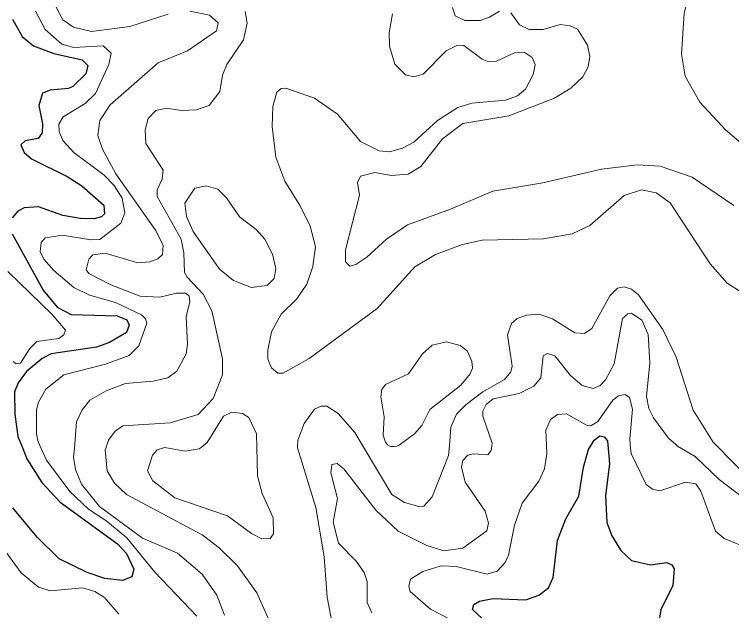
# Model space of a CAD drawing. Extents: x 473.9 to 500, y 7733.1 to 7760.8.
# Drawn here: x 475.998 to 478.365, y 7753.344 to 7755.312 of the extents above; entities that cross this region are included whole.
import ezdxf

# ---------------------------------------------------------------- set-up
doc = ezdxf.new("R2010")
doc.units = 0
doc.header["$LTSCALE"] = 0.032
doc.layers.add('1', color=7, linetype='Continuous', lineweight=25)
doc.layers.add('2', color=7, linetype='Continuous', lineweight=13)

msp = doc.modelspace()

# ---------------------------------------------------------------- linework, layer by layer
at = {"layer": '1'}
for points in [[(475.9917, 7755.2965), (476.0241, 7755.239), (476.0614, 7755.2083), (476.1288, 7755.1825), (476.2224, 7755.1619), (476.2408, 7755.1431), (476.2344, 7755.1163), (476.1916, 7755.0745), (476.1764, 7755.0669), (476.1162, 7755.0624), (476.0916, 7755.0524), (476.0786, 7755.0117), (476.0914, 7754.9505), (476.0899, 7754.9207), (476.0763, 7754.902)], [(476.0763, 7754.902), (476.0337, 7754.8949), (476.0201, 7754.881), (476.0304, 7754.8558), (476.0549, 7754.8352), (476.173, 7754.7771), (476.2205, 7754.7459), (476.293, 7754.6823), (476.2961, 7754.6533), (476.2853, 7754.6434), (476.2615, 7754.6376), (476.2153, 7754.6379), (476.1579, 7754.6481), (476.0782, 7754.6769), (476.0304, 7754.673), (476.0094, 7754.6628), (475.9916, 7754.6403)], [(475.9913, 7754.5872), (476.0937, 7754.4021), (476.1399, 7754.3457), (476.1859, 7754.3217), (476.338, 7754.3168), (476.369, 7754.304), (476.3767, 7754.2865), (476.3686, 7754.2618), (476.3117, 7754.2285), (476.2689, 7754.2134), (476.1198, 7754.1913), (476.0896, 7754.1759), (476.0387, 7754.1332), (476.0107, 7754.0962), (475.9989, 7754.0664), (475.9996, 7753.9926), (476.01, 7753.9188), (476.026, 7753.8789), (476.0398, 7753.8446), (476.0889, 7753.7665), (476.1497, 7753.7024), (476.3387, 7753.5639), (476.3679, 7753.5323), (476.3922, 7753.4805), (476.3857, 7753.4554), (476.3552, 7753.4439), (476.2973, 7753.4503), (476.2388, 7753.4698), (476.1458, 7753.5144), (476.073, 7753.5859), (475.9929, 7753.6829)], [(477.5424, 7753.3181), (477.5099, 7753.3472), (477.5139, 7753.3639), (477.5334, 7753.3751), (477.5772, 7753.3843), (477.6862, 7753.3793), (477.7294, 7753.3946), (477.7612, 7753.4189), (477.7765, 7753.453), (477.7903, 7753.5753), (477.8177, 7753.6467), (477.8607, 7753.7215), (477.8758, 7753.8175), (477.8929, 7753.876), (477.9018, 7753.8904), (477.9119, 7753.9068), (477.9302, 7753.9207), (477.9447, 7753.9172), (477.9556, 7753.9039), (477.9566, 7753.8907), (477.9615, 7753.8281), (477.9487, 7753.7243), (477.9529, 7753.6347), (477.9694, 7753.5907)], [(477.9694, 7753.5907), (477.999, 7753.542), (478.0346, 7753.5095), (478.0976, 7753.4954), (478.151, 7753.5025), (478.1674, 7753.4947), (478.1751, 7753.4823), (478.1705, 7753.4264), (478.1316, 7753.3469), (478.1233, 7753.2988)]]:
    msp.add_lwpolyline(points, dxfattribs=at)
at = {"layer": '2'}
for points in [[(478.4037, 7756.0005), (478.3586, 7755.9357), (478.3194, 7755.8543), (478.2935, 7755.7766), (478.276, 7755.6978), (478.2711, 7755.5986), (478.2446, 7755.4592), (478.2216, 7755.369), (478.2082, 7755.3162), (478.1996, 7755.1811), (478.2122, 7755.1079), (478.26, 7755.0222), (478.3443, 7754.9306), (478.5282, 7754.7746)], [(476.6003, 7753.3257), (476.4617, 7753.4707), (476.3693, 7753.5846), (476.3, 7753.6419), (476.2434, 7753.6789), (476.1808, 7753.7368), (476.1047, 7753.8405), (476.087, 7753.8793), (476.077, 7753.9011), (476.0711, 7753.9275), (476.0717, 7754.0065), (476.0783, 7754.032), (476.1018, 7754.0748), (476.161, 7754.1218), (476.2986, 7754.1573), (476.377, 7754.1861), (476.409, 7754.2182), (476.4356, 7754.293), (476.4315, 7754.3073), (476.4183, 7754.3199), (476.3319, 7754.3605), (476.2459, 7754.3848), (476.1945, 7754.41), (476.1288, 7754.4671), (476.0957, 7754.5044), (476.0835, 7754.5288), (476.0863, 7754.559), (476.1002, 7754.5748), (476.1573, 7754.5831), (476.2504, 7754.5682), (476.2807, 7754.5692), (476.3501, 7754.6224), (476.363, 7754.6571), (476.3538, 7754.7059), (476.3274, 7754.7475), (476.2945, 7754.7812), (476.1949, 7754.856), (476.1583, 7754.8958), (476.1459, 7754.9254), (476.1455, 7754.95), (476.159, 7754.974), (476.2321, 7755.0174), (476.2665, 7755.0505), (476.3097, 7755.1462), (476.3173, 7755.1836), (476.2914, 7755.2086), (476.1949, 7755.2031), (476.1547, 7755.2141), (476.0998, 7755.2621), (476.0685, 7755.3225)], [(476.1359, 7755.3361), (476.1579, 7755.2938), (476.1937, 7755.2696), (476.2524, 7755.2555), (476.3798, 7755.2719), (476.5063, 7755.3122)], [(476.577, 7755.3228), (476.6418, 7755.3096), (476.6711, 7755.2842), (476.6656, 7755.2581), (476.57, 7755.1915), (476.4725, 7755.1516), (476.3139, 7755.0131), (476.2799, 7754.962), (476.2733, 7754.9122), (476.2892, 7754.8667), (476.3335, 7754.7857), (476.4637, 7754.5994), (476.4888, 7754.5501), (476.4871, 7754.5191), (476.4713, 7754.5049), (476.4456, 7754.4953), (476.4061, 7754.4914), (476.2977, 7754.5235), (476.2572, 7754.5186), (476.2437, 7754.504), (476.2348, 7754.4684), (476.2441, 7754.4566), (476.3171, 7754.4196), (476.4136, 7754.3824), (476.4778, 7754.3782)], [(476.7598, 7755.3219), (476.7666, 7755.2828), (476.7549, 7755.2277), (476.6993, 7755.147), (476.6854, 7755.1109), (476.676, 7755.0573), (476.6406, 7755.0108), (476.5984, 7754.9971), (476.5497, 7754.9949), (476.5003, 7755.0029), (476.4654, 7754.995), (476.4396, 7754.9679), (476.4304, 7754.9312), (476.4322, 7754.8862), (476.489, 7754.7982), (476.4864, 7754.7684), (476.4693, 7754.7329), (476.4696, 7754.7105), (476.5487, 7754.5701), (476.5577, 7754.5244), (476.5602, 7754.4601), (476.5681, 7754.4441), (476.6217, 7754.3882), (476.6494, 7754.3331), (476.6848, 7754.1749), (476.6849, 7754.1227), (476.6546, 7754.0437), (476.6051, 7753.9909), (476.5125, 7753.9637), (476.3565, 7753.9539), (476.3304, 7753.9359), (476.3091, 7753.9065), (476.3003, 7753.8806), (476.2981, 7753.8742), (476.3048, 7753.8051), (476.3284, 7753.7642), (476.368, 7753.7273), (476.6183, 7753.5938), (476.6736, 7753.5513), (476.7342, 7753.4917), (476.798, 7753.4028), (476.868, 7753.2476)], [(478.3727, 7754.6808), (478.2345, 7754.7747), (478.1287, 7754.811), (478.0543, 7754.8155), (477.9352, 7754.8012), (477.7418, 7754.7558), (477.5766, 7754.7289), (477.4379, 7754.6696), (477.2951, 7754.6174), (477.2258, 7754.57), (477.1616, 7754.5106), (477.1245, 7754.4867), (477.1053, 7754.4812), (477.0911, 7754.4957), (477.0907, 7754.5347), (477.1375, 7754.7151), (477.1304, 7754.7575), (477.1409, 7754.7775), (477.1876, 7754.7897), (477.2411, 7754.7802), (477.2975, 7754.7851), (477.34, 7754.8098), (477.4109, 7754.9016), (477.4783, 7754.9513), (477.6301, 7754.9768), (477.7803, 7755.0353), (477.8349, 7755.0684), (477.8735, 7755.1062), (477.8918, 7755.1392), (477.8971, 7755.1725), (477.8895, 7755.2101), (477.8563, 7755.2637), (477.8324, 7755.2747), (477.7991, 7755.2785), (477.7434, 7755.2616), (477.6968, 7755.2616), (477.6655, 7755.2775), (477.636, 7755.3171)], [(477.5986, 7755.3221), (477.5663, 7755.3023), (477.5349, 7755.2918), (477.4844, 7755.292), (477.453, 7755.3075), (477.4445, 7755.3343)], [(477.8967, 7754.615), (477.8393, 7754.5879), (477.7441, 7754.5714), (477.5424, 7754.5671), (477.477, 7754.5523), (477.3876, 7754.5196), (477.3195, 7754.479), (477.1949, 7754.3408), (476.9715, 7754.1759), (476.8852, 7754.1276), (476.8679, 7754.1278), (476.8463, 7754.1452), (476.835, 7754.1738), (476.8343, 7754.2038), (476.8467, 7754.2638), (476.8782, 7754.3229), (476.9301, 7754.3735), (476.9634, 7754.421), (476.9832, 7754.48), (476.9918, 7754.5463), (476.9742, 7754.6128), (476.9415, 7754.6799), (476.8903, 7754.7612), (476.8607, 7754.8402), (476.8489, 7754.9421), (476.8514, 7755.008), (476.8642, 7755.0552), (476.8786, 7755.0679), (476.8944, 7755.0687), (476.9882, 7755.0353), (477.0644, 7754.9824), (477.1405, 7754.8923), (477.202, 7754.8617), (477.2359, 7754.8584), (477.2786, 7754.8705), (477.3159, 7754.89), (477.3944, 7754.9614), (477.462, 7755.0047), (477.5076, 7755.0191), (477.619, 7755.0286), (477.6587, 7755.0428), (477.6846, 7755.0657), (477.71, 7755.1136), (477.7171, 7755.1461), (477.7073, 7755.1702), (477.6805, 7755.1869), (477.6481, 7755.1853), (477.5896, 7755.1571), (477.5635, 7755.1554), (477.5421, 7755.164), (477.4819, 7755.2094), (477.4601, 7755.2104), (477.4234, 7755.1917), (477.3474, 7755.1143), (477.3167, 7755.1058), (477.2884, 7755.112), (477.2534, 7755.1479), (477.2364, 7755.2072), (477.2354, 7755.2517), (477.2464, 7755.3134)], [(478.3959, 7754.3958), (478.3499, 7754.4248), (478.2939, 7754.4884), (478.1625, 7754.69), (478.1159, 7754.723), (478.0676, 7754.7324), (478.0107, 7754.7145), (477.8967, 7754.615)], [(475.9943, 7754.1667), (476.0048, 7754.1587), (476.0183, 7754.1611), (476.0493, 7754.2097), (476.072, 7754.2319), (476.1445, 7754.2425), (476.1612, 7754.2543), (476.1667, 7754.2695), (476.1227, 7754.3218), (475.977, 7754.4638)], [(476.9325, 7753.8812), (476.9326, 7753.8844), (476.9335, 7753.9064), (476.9547, 7753.9611), (476.9889, 7754.0089), (477.0106, 7754.0185), (477.0289, 7754.0185), (477.0671, 7753.995), (477.122, 7753.9322), (477.1496, 7753.8858), (477.2436, 7753.7277), (477.2856, 7753.7008), (477.3328, 7753.6876), (477.3492, 7753.6892), (477.3773, 7753.7195), (477.431, 7753.8561), (477.4336, 7753.8875), (477.4388, 7753.9499), (477.4576, 7753.9921), (477.4891, 7754.0248), (477.5438, 7754.0662), (477.6154, 7754.1068), (477.6367, 7754.1321), (477.6414, 7754.1512), (477.6255, 7754.2542), (477.6386, 7754.2916), (477.6576, 7754.308), (477.6882, 7754.3194), (477.73, 7754.322), (477.7743, 7754.3076), (477.8475, 7754.2608), (477.8793, 7754.2586), (477.9038, 7754.2749), (477.9628, 7754.3829), (477.9881, 7754.408), (478.0103, 7754.4128), (478.035, 7754.4048), (478.0576, 7754.3865), (478.138, 7754.2717), (478.1818, 7754.1803), (478.2385, 7754.0061), (478.3042, 7753.8996), (478.3108, 7753.8929), (478.4292, 7753.7723)], [(476.4778, 7754.3782), (476.5336, 7754.3919), (476.5639, 7754.3923), (476.5752, 7754.3819), (476.5778, 7754.3637), (476.565, 7754.3133), (476.5698, 7754.2232), (476.5656, 7754.1917), (476.534, 7754.1349), (476.5051, 7754.1122), (476.4564, 7754.1008), (476.3654, 7754.0932), (476.3015, 7754.0699), (476.2478, 7754.0384), (476.2225, 7754.0066), (476.2038, 7753.9675), (476.1962, 7753.8799), (476.1936, 7753.8507), (476.1997, 7753.8099), (476.2203, 7753.7617), (476.2796, 7753.688), (476.4206, 7753.5833), (476.5368, 7753.5337), (476.618, 7753.4639), (476.6668, 7753.3945), (476.6914, 7753.3292)], [(477.1623, 7753.4406), (477.1527, 7753.4696), (477.1257, 7753.5069), (477.0675, 7753.5667), (477.0499, 7753.6358), (477.0643, 7753.7145), (477.0422, 7753.7989), (477.0463, 7753.826), (477.0634, 7753.8298), (477.0855, 7753.8124), (477.1914, 7753.6752), (477.2651, 7753.6061), (477.3591, 7753.5593), (477.415, 7753.5418), (477.4785, 7753.5505), (477.5569, 7753.6078), (477.5628, 7753.6326), (477.5522, 7753.6722), (477.4858, 7753.768), (477.4736, 7753.8174), (477.4781, 7753.8395), (477.4948, 7753.8567), (477.5127, 7753.8612), (477.5601, 7753.8585), (477.5721, 7753.8727), (477.574, 7753.8884), (477.5749, 7753.8963), (477.5443, 7753.9857), (477.5445, 7754.0018), (477.5549, 7754.024), (477.5786, 7754.0432), (477.664, 7754.0606), (477.7124, 7754.0844), (477.7354, 7754.1124), (477.7434, 7754.1846), (477.7572, 7754.1929), (477.7819, 7754.1845), (477.8331, 7754.1204), (477.8714, 7754.0867), (477.908, 7754.0775), (477.9311, 7754.0869), (477.9492, 7754.1062), (477.977, 7754.1583), (478.0054, 7754.308), (478.0222, 7754.3239), (478.0342, 7754.3259), (478.0686, 7754.3025), (478.0897, 7754.2559), (478.0951, 7754.1624), (478.0846, 7754.0507), (478.0919, 7754.0116), (478.1069, 7753.9808), (478.1564, 7753.9134), (478.181, 7753.8921), (478.1869, 7753.887), (478.2449, 7753.8527), (478.3234, 7753.7769), (478.4659, 7753.6692)], [(478.4319, 7753.5444), (478.3407, 7753.5822), (478.3118, 7753.6067), (478.2638, 7753.7381), (478.2469, 7753.7626), (478.2133, 7753.7678), (478.1283, 7753.7398), (478.1038, 7753.7449), (478.0834, 7753.7608), (478.0331, 7753.8625), (478.0307, 7753.8912), (478.0291, 7753.9113), (478.0377, 7754.0093), (478.0282, 7754.0478), (478.014, 7754.0572), (477.9921, 7754.0528), (477.9725, 7754.0391), (477.9236, 7753.9682), (477.9004, 7753.9543), (477.8881, 7753.9555), (477.82, 7753.9932), (477.7906, 7753.9917), (477.7671, 7753.9744), (477.7519, 7753.9392), (477.7544, 7753.8895), (477.7558, 7753.8614), (477.748, 7753.8116), (477.7286, 7753.7708), (477.6741, 7753.6985), (477.6488, 7753.6255), (477.6292, 7753.5269), (477.6183, 7753.5024), (477.5917, 7753.4745), (477.5588, 7753.4648), (477.4556, 7753.4897), (477.4068, 7753.492), (477.3457, 7753.4736), (477.3057, 7753.4476), (477.2998, 7753.424), (477.3047, 7753.4075), (477.3709, 7753.3485), (477.4373, 7753.3152)], [(477.0755, 7753.1496), (477.0306, 7753.388), (477.0206, 7753.5215), (476.9927, 7753.6845), (476.9325, 7753.8812)], [(475.6589, 7753.2885), (475.66, 7753.3951), (475.6814, 7753.4244), (475.7681, 7753.4431), (475.7947, 7753.4584), (475.8114, 7753.4835), (475.8335, 7753.5561), (475.8633, 7753.5842), (475.8984, 7753.5933), (475.9167, 7753.5899), (475.9578, 7753.5549), (476.0211, 7753.4692), (476.0775, 7753.4211), (476.1177, 7753.4093), (476.2232, 7753.4189), (476.2639, 7753.4073), (476.2956, 7753.3875), (476.3427, 7753.3318)], [(477.1777, 7753.3362), (477.1627, 7753.3703), (477.1623, 7753.4406)]]:
    msp.add_lwpolyline(points, dxfattribs=at)
for points in [[(476.8325, 7754.4167), (476.8554, 7754.4399), (476.8614, 7754.4735), (476.8505, 7754.5204), (476.8251, 7754.5697), (476.7958, 7754.6015), (476.7411, 7754.6435), (476.6984, 7754.707), (476.6699, 7754.7347), (476.6312, 7754.7464), (476.5941, 7754.7379), (476.5611, 7754.6884), (476.5668, 7754.6453), (476.5881, 7754.5956), (476.6748, 7754.4709), (476.7216, 7754.4339), (476.781, 7754.4101)], [(477.3693, 7754.0076), (477.4719, 7754.0878), (477.5028, 7754.1257), (477.5097, 7754.1439), (477.508, 7754.1674), (477.4924, 7754.2015), (477.469, 7754.2189), (477.4244, 7754.2308), (477.377, 7754.2198), (477.3449, 7754.1915), (477.2993, 7754.1261), (477.223, 7754.0898), (477.2112, 7754.0737), (477.2074, 7754.0501), (477.2186, 7753.9841), (477.2155, 7753.9236), (477.2225, 7753.8995), (477.2294, 7753.8911), (477.2369, 7753.8863), (477.2411, 7753.8853), (477.2526, 7753.8855), (477.2608, 7753.8871), (477.2678, 7753.8905), (477.3183, 7753.9279), (477.3423, 7753.9555)], [(476.816, 7753.7308), (476.8007, 7753.7891), (476.7981, 7753.8836), (476.7969, 7753.9276), (476.7724, 7753.9812), (476.7514, 7753.9949), (476.7158, 7753.9995), (476.688, 7753.9856), (476.6348, 7753.8992), (476.6142, 7753.8825), (476.6081, 7753.8775), (476.562, 7753.8708), (476.5003, 7753.8818), (476.4941, 7753.8829), (476.4904, 7753.8817), (476.4697, 7753.8752), (476.4536, 7753.857), (476.4374, 7753.8054), (476.4557, 7753.7728), (476.5277, 7753.7162), (476.702, 7753.6563), (476.7805, 7753.5985), (476.8148, 7753.5805), (476.8422, 7753.582), (476.8534, 7753.5974), (476.8525, 7753.6507)]]:
    msp.add_lwpolyline(points, close=True, dxfattribs=at)

doc.saveas('drawing.dxf')
